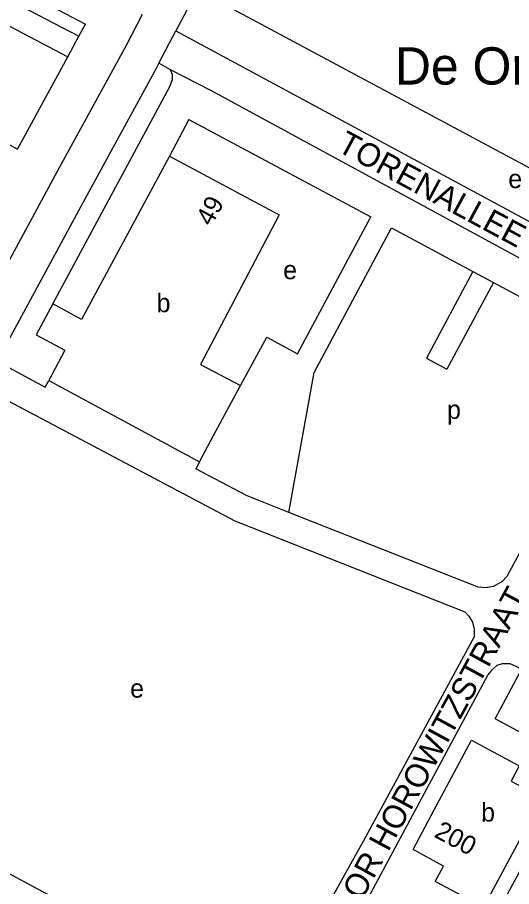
# Model space of a CAD drawing. Extents: x 159261 to 160849, y 382514 to 384534.
# Drawn here: x 159861.9 to 159967.8, y 383983.5 to 384170 of the extents above; entities that cross this region are included whole.
import ezdxf

# ---------------------------------------------------------------- set-up
doc = ezdxf.new("R2010")
doc.units = 0
for name, color, linetype in [('BLT_Basislijn', 7, 'Continuous'), ('BLT_Bebouwing', 7, 'Continuous'), ('BLT_Bebouwing_beschrifting', 7, 'Continuous'), ('BLT_Centroide', 7, 'Continuous'), ('BLT_Huisnummer', 7, 'Continuous'), ('BLT_Straatnaam', 7, 'Continuous'), ('BLT_Vlakafsluiter', 7, 'Continuous')]:
    doc.layers.add(name, color=color, linetype=linetype)

msp = doc.modelspace()

# ---------------------------------------------------------------- linework, layer by layer
at = {"layer": 'BLT_Basislijn'}
for p, q in [((159832.2, 384188.53), (159875.06, 384165.98)), ((159826.81, 384185.71), (159872.67, 384161.59)), ((159875.06, 384165.98), (159876.49, 384168.62)), ((159895.85, 384167.15), (159999.49, 384111.22)), ((159872.67, 384161.59), (159875.06, 384165.98)), ((159861.89, 384141.77), (159872.67, 384161.59)), ((159903.52, 384154.27), (159894.73, 384158.8)), ((159986.23, 384109.31), (159903.52, 384154.27)), ((159898.67, 384148.14), (159894.48, 384140.29)), ((159963.94, 384113.15), (159953.97, 384094.55)), ((159949.57, 384096.91), (159953.97, 384094.55)), ((159900.95, 384074.68), (159900.18, 384073.2)), ((159960.7, 384047.77), (159920.12, 384063.81))]:
    msp.add_line(p, q, dxfattribs=at)
for points in [[(159835.43, 384190.22), (159876.49, 384168.62)], [(159901.99, 384175.17), (159900.49, 384175.96), (159895.85, 384167.15)], [(159803.48, 384173.53), (159861.89, 384141.77)], [(159885.19, 384164.04), (159870.51, 384137.09)], [(159892.19, 384160.19), (159891.68, 384159.22), (159875.47, 384129.44), (159857.47, 384096.26)], [(159894.73, 384158.8), (159892.19, 384160.19)], [(159869.46, 384108.58), (159894.52, 384155.07), (159895.18, 384156.71), (159895.12, 384157.79), (159894.73, 384158.8)], [(159898.67, 384148.14), (159937.66, 384127.24)], [(159870.51, 384137.09), (159833.59, 384068.83), (159820.39, 384043.48), (159805.21, 384014.43)], [(159909.71, 384091.02), (159915.34, 384101.42), (159921.96, 384097.83), (159937.66, 384127.24)], [(159920.12, 384063.81), (159925.49, 384093.81), (159942.07, 384124.88)], [(159942.07, 384124.88), (159959.54, 384115.51)], [(159959.54, 384115.51), (159949.57, 384096.91)], [(159959.54, 384115.51), (159963.94, 384113.15)], [(159963.94, 384113.15), (159982.86, 384103.01), (159992.57, 384097.61)], [(159857.47, 384096.26), (159867.82, 384090.67), (159868.61, 384092.12)], [(159992.57, 384097.61), (159966.85, 384050.1), (159965.84, 384049), (159963.98, 384047.93), (159962.22, 384047.61), (159960.7, 384047.77)], [(159957.87, 384042.43), (159908.6, 384061.91), (159897.37, 384067.9), (159858.65, 384088.44)], [(159920.12, 384063.81), (159911.13, 384067.36), (159900.18, 384073.2)], [(159957.87, 384042.43), (159958.71, 384041.58), (159959.45, 384040.29), (159959.85, 384038.79), (159959.81, 384037.11), (159936.09, 383993.31), (159928.44, 383979.64)], [(159934.58, 383976.36), (159962.75, 384028.88), (159963.83, 384030.2), (159964.72, 384031.01), (159965.91, 384031.42), (159967.49, 384031.39), (159970.07, 384030.28)], [(159842.32, 383995.87), (159884.41, 383973.27), (159915.98, 383956.49)]]:
    msp.add_lwpolyline(points, dxfattribs=at)
at = {"layer": 'BLT_Bebouwing'}
msp.add_line((159871.18, 384107.65), (159869.46, 384108.58), dxfattribs=at)
for points in [[(159901.99, 384175.17), (159993.82, 384125.89)], [(159894.48, 384140.29), (159875.64, 384105.23), (159871.18, 384107.65)], [(159894.48, 384140.29), (159918.04, 384127.68), (159901.15, 384095.56), (159909.71, 384091.02)], [(159869.46, 384108.58), (159865.92, 384101.93)], [(159865.92, 384101.93), (159872.09, 384098.6), (159868.61, 384092.12)], [(159868.61, 384092.12), (159900.95, 384074.68)], [(159900.95, 384074.68), (159903.96, 384080.3), (159909.71, 384091.02)], [(159983.36, 384023.17), (159977.59, 384012.4), (159964.3, 384019.51), (159970.07, 384030.28)], [(159970.51, 383995.35), (159961.81, 383979.1), (159951.48, 383984.63), (159953.26, 383987.93), (159946.71, 383991.49), (159951.27, 384000), (159959.26, 384014.93), (159969.46, 384009.45), (159967.72, 384006.18), (159974.4, 384002.61), (159973, 384000)]]:
    msp.add_lwpolyline(points, dxfattribs=at)
msp.add_lwpolyline([(159962.92, 383974.33), (159971.95, 383991.17), (159984.61, 383984.38), (159975.58, 383967.54)], close=True, dxfattribs=at)
at = {"layer": 'BLT_Vlakafsluiter'}
msp.add_line((159892.19, 384160.19), (159895.85, 384167.15), dxfattribs=at)
msp.add_lwpolyline([(159888.67, 384170.68), (159885.19, 384164.04)], dxfattribs=at)

# ---------------------------------------------------------------- texts
at = {"layer": 'BLT_Bebouwing_beschrifting'}
msp.add_text('De Ontdekfabriek', height=8, dxfattribs=at).set_placement((159942.83, 384155.63))
at = {"layer": 'BLT_Centroide'}
for s, p in [('e', (159967.14, 384133.41)), ('e', (159918.87, 384113.85)), ('b', (159891.74, 384106.78)), ('p', (159954, 384083.88)), ('e', (159886.06, 384024.07)), ('b', (159961.32, 383997.48))]:
    msp.add_text(s, height=4, dxfattribs=at).set_placement(p)
at = {"layer": 'BLT_Huisnummer'}
for s, rotation, p in [('49', 61.3177, (159903.46, 384125.04)), ('200', 331.6555, (159951.02, 383994.3))]:
    msp.add_text(s, height=4, rotation=rotation, dxfattribs=at).set_placement(p)
at = {"layer": 'BLT_Straatnaam'}
for s, rotation, p in [('LEIDINGSTRAAT', 331.6436, (159946.98, 384193.13)), ('TORENALLEE', 331.6436, (159930.17, 384141.51)), ('PROFESSOR HOROWITZSTRAAT', 61.4651, (159920.45, 383952.32))]:
    msp.add_text(s, height=5, rotation=rotation, dxfattribs=at).set_placement(p)

doc.saveas('drawing.dxf')
